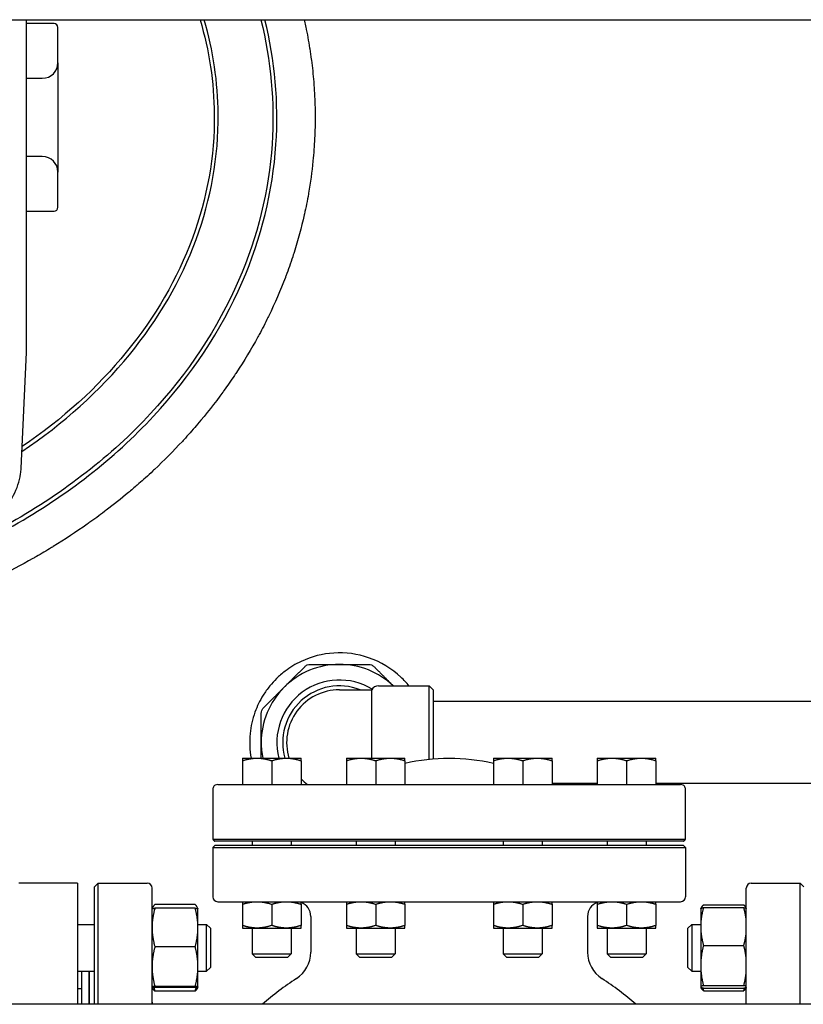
# Model space of a CAD drawing. Header units: inches. Extents: x 5 to 1128, y -85 to 748.
# Tile 562 of 656: x 943 to 955, y 292 to 308. Entities that reach past the tile are written whole.
import ezdxf

# ---------------------------------------------------------------- set-up
doc = ezdxf.new("R2010")
doc.units = ezdxf.units.IN
doc.header["$LTSCALE"] = 32
doc.header["$MEASUREMENT"] = 0
doc.layers.add('Visible (ANSI)', color=7, linetype='Continuous', lineweight=30)

msp = doc.modelspace()

# ---------------------------------------------------------------- linework, layer by layer
at = {"layer": 'Visible (ANSI)'}
for p, q in [((910.22578, 307.60867), (987.22578, 307.60867)), ((943.05578, 304.24513), (943.05578, 307.60867)), ((943.49328, 307.54617), (943.05578, 307.54617)), ((943.55578, 306.92117), (943.55578, 307.48367)), ((943.55578, 306.92117), (943.55578, 305.17117)), ((943.05578, 306.67117), (943.30578, 306.67117)), ((943.30578, 305.42117), (943.05578, 305.42117)), ((943.55578, 304.60867), (943.55578, 305.17117)), ((943.05578, 304.54617), (943.49328, 304.54617)), ((943.05578, 302.28475), (943.05578, 304.24513)), ((942.96724, 300.4335), (943.05578, 302.28475)), ((948.05578, 296.88992), (948.57253, 296.88992)), ((948.57253, 295.79617), (948.57253, 296.88992)), ((948.68078, 296.95242), (949.49328, 296.95242)), ((949.49328, 295.77557), (949.49328, 296.95242)), ((949.55578, 296.88992), (949.49328, 296.95242)), ((949.55578, 296.88992), (949.55578, 295.78128)), ((958.74186, 296.70367), (949.55578, 296.70367)), ((946.50492, 295.79617), (946.7393, 295.79617)), ((946.7393, 295.79617), (947.20805, 295.79617)), ((947.20805, 295.79617), (947.44242, 295.79617)), ((948.16686, 295.79617), (948.40124, 295.79617)), ((948.40124, 295.79617), (948.86999, 295.79617)), ((948.86999, 295.79617), (949.10436, 295.79617)), ((950.5172, 295.79617), (950.75158, 295.79617)), ((950.75158, 295.79617), (951.22033, 295.79617)), ((951.22033, 295.79617), (951.4547, 295.79617)), ((952.17914, 295.79617), (952.41352, 295.79617)), ((952.41352, 295.79617), (952.88227, 295.79617)), ((952.88227, 295.79617), (953.11664, 295.79617)), ((946.50492, 295.7543), (946.50492, 295.37429)), ((946.97367, 295.7543), (946.97367, 295.37429)), ((947.44242, 295.7543), (947.44242, 295.37429)), ((948.16686, 295.7543), (948.16686, 295.37429)), ((948.63561, 295.7543), (948.63561, 295.37429)), ((949.10436, 295.7543), (949.10436, 295.37429)), ((950.5172, 295.7543), (950.5172, 295.37429)), ((950.98595, 295.7543), (950.98595, 295.37429)), ((951.4547, 295.7543), (951.4547, 295.37429)), ((952.17914, 295.7543), (952.17914, 295.37429)), ((952.64789, 295.7543), (952.64789, 295.37429)), ((953.11664, 295.7543), (953.11664, 295.37429)), ((946.11, 295.37429), (953.51157, 295.37429)), ((952.17914, 295.38867), (951.4547, 295.38867)), ((957.69078, 295.38867), (953.11664, 295.38867)), ((946.03146, 295.29555), (946.03146, 294.50003)), ((953.59011, 294.50003), (953.59011, 295.29555)), ((946.07063, 294.40579), (946.03126, 294.36642)), ((946.03146, 294.50003), (953.59011, 294.50003)), ((953.55905, 294.46878), (946.06251, 294.46878)), ((946.07063, 294.40579), (953.55094, 294.40579)), ((946.66117, 294.46878), (946.66117, 294.40579)), ((947.28617, 294.46878), (947.28617, 294.40579)), ((948.32311, 294.46878), (948.32311, 294.40579)), ((948.94811, 294.46878), (948.94811, 294.40579)), ((950.67345, 294.46878), (950.67345, 294.40579)), ((951.29845, 294.46878), (951.29845, 294.40579)), ((952.33539, 294.46878), (952.33539, 294.40579)), ((952.96039, 294.46878), (952.96039, 294.40579)), ((953.55094, 294.40579), (953.59031, 294.36642)), ((946.03126, 294.36642), (953.59031, 294.36642)), ((946.03126, 294.36642), (946.03126, 293.57902)), ((953.59031, 294.36642), (953.59031, 293.57902)), ((943.87078, 293.79617), (942.93078, 293.79617)), ((943.87078, 293.79617), (943.87078, 291.85867)), ((944.13952, 293.73711), (944.19858, 293.79617)), ((944.19858, 291.85867), (944.19858, 293.79617)), ((944.19858, 293.79617), (944.98204, 293.79617)), ((954.63952, 293.79617), (955.42299, 293.79617)), ((955.42299, 291.85867), (955.42299, 293.79617)), ((955.48204, 293.73711), (955.42299, 293.79617)), ((944.13952, 291.85867), (944.13952, 293.73711)), ((945.06078, 291.85867), (945.06078, 293.71743)), ((954.56078, 291.85867), (954.56078, 293.71743)), ((945.7497, 293.45548), (945.10587, 293.45548)), ((946.11, 293.50028), (953.51157, 293.50028)), ((946.50492, 293.45841), (946.50492, 293.12027)), ((946.97367, 293.45841), (946.97367, 293.12027)), ((947.44242, 293.45841), (947.44242, 293.12027)), ((948.16686, 293.45841), (948.16686, 293.12027)), ((948.63561, 293.45841), (948.63561, 293.12027)), ((949.10436, 293.45841), (949.10436, 293.12027)), ((950.5172, 293.45841), (950.5172, 293.12027)), ((950.98595, 293.45841), (950.98595, 293.12027)), ((951.4547, 293.45841), (951.4547, 293.12027)), ((952.17914, 293.45841), (952.17914, 293.12027)), ((952.64789, 293.45841), (952.64789, 293.12027)), ((953.11664, 293.45841), (953.11664, 293.12027)), ((953.87687, 293.44844), (954.5207, 293.44844)), ((945.06078, 293.38738), (945.06084, 293.38751)), ((945.06084, 293.38751), (945.06947, 293.40601)), ((945.7497, 293.39467), (945.10587, 293.39467)), ((945.79472, 293.38751), (945.78609, 293.40601)), ((945.79478, 293.38738), (945.79472, 293.38751)), ((945.79478, 293.08595), (945.79478, 293.38738)), ((953.83178, 293.38738), (953.8322, 293.38828)), ((953.83178, 293.38738), (953.83178, 293.10349)), ((953.8322, 293.38828), (953.83821, 293.40115)), ((953.87687, 293.40585), (954.5207, 293.40585)), ((954.56078, 293.3981), (954.55936, 293.40115)), ((943.87078, 293.13738), (944.13952, 293.13738)), ((945.79478, 293.13738), (945.93328, 293.13738)), ((945.93328, 292.38738), (945.93328, 293.13738)), ((945.99578, 293.07488), (945.93328, 293.13738)), ((947.59818, 293.26406), (947.59818, 292.69032)), ((952.02338, 293.26406), (952.02338, 292.69032)), ((953.62828, 293.07488), (953.69078, 293.13738)), ((953.69078, 293.13738), (953.69078, 292.38738)), ((953.69078, 293.13738), (953.83178, 293.13738)), ((945.79478, 292.46109), (945.79478, 293.08595)), ((945.99578, 293.07488), (945.99578, 292.44988)), ((946.50492, 293.0784), (946.7393, 293.0784)), ((946.66117, 293.0784), (946.66117, 292.66839)), ((946.7393, 293.0784), (947.20805, 293.0784)), ((947.20805, 293.0784), (947.44242, 293.0784)), ((947.28617, 293.0784), (947.28617, 292.66839)), ((948.16686, 293.0784), (948.40124, 293.0784)), ((948.32311, 293.0784), (948.32311, 292.66839)), ((948.40124, 293.0784), (948.86999, 293.0784)), ((948.86999, 293.0784), (949.10436, 293.0784)), ((948.94811, 293.0784), (948.94811, 292.66839)), ((950.5172, 293.0784), (950.75158, 293.0784)), ((950.67345, 293.0784), (950.67345, 292.66839)), ((950.75158, 293.0784), (951.22033, 293.0784)), ((951.22033, 293.0784), (951.4547, 293.0784)), ((951.29845, 293.0784), (951.29845, 292.66839)), ((952.17914, 293.0784), (952.41352, 293.0784)), ((952.33539, 293.0784), (952.33539, 292.66839)), ((952.41352, 293.0784), (952.88227, 293.0784)), ((952.88227, 293.0784), (953.11664, 293.0784)), ((952.96039, 293.0784), (952.96039, 292.66839)), ((953.62828, 292.44988), (953.62828, 293.07488)), ((953.83178, 293.10349), (953.83178, 292.47939)), ((953.87687, 292.80113), (954.5207, 292.80113)), ((945.7497, 292.77724), (945.10587, 292.77724)), ((946.66117, 292.66839), (947.28617, 292.66839)), ((946.71527, 292.61429), (946.66117, 292.66839)), ((947.23207, 292.61429), (947.28617, 292.66839)), ((948.32311, 292.66839), (948.94811, 292.66839)), ((948.37721, 292.61429), (948.32311, 292.66839)), ((948.89401, 292.61429), (948.94811, 292.66839)), ((950.67345, 292.66839), (951.29845, 292.66839)), ((950.72755, 292.61429), (950.67345, 292.66839)), ((951.24435, 292.61429), (951.29845, 292.66839)), ((952.33539, 292.66839), (952.96039, 292.66839)), ((952.38949, 292.61429), (952.33539, 292.66839)), ((952.90629, 292.61429), (952.96039, 292.66839)), ((946.71527, 292.61429), (947.23207, 292.61429)), ((948.37721, 292.61429), (948.89401, 292.61429)), ((950.72755, 292.61429), (951.24435, 292.61429)), ((952.38949, 292.61429), (952.90629, 292.61429)), ((953.83178, 292.47939), (953.83178, 292.13828)), ((943.87078, 292.38738), (944.13952, 292.38738)), ((943.93578, 291.85867), (943.93578, 292.38738)), ((944.05578, 291.85867), (944.05578, 292.38738)), ((944.06078, 291.85867), (944.06078, 292.38738)), ((945.79478, 292.13751), (945.79478, 292.46109)), ((945.79478, 292.38738), (945.93328, 292.38738)), ((945.99578, 292.44988), (945.93328, 292.38738)), ((953.62828, 292.44988), (953.69078, 292.38738)), ((953.69078, 292.38738), (953.83178, 292.38738)), ((943.93078, 292.10617), (943.87078, 292.10617)), ((943.93078, 292.10617), (943.93078, 291.85867)), ((945.06078, 292.13738), (945.06084, 292.13724)), ((945.06084, 292.13724), (945.06947, 292.11874)), ((945.7497, 292.14494), (945.10587, 292.14494)), ((945.7497, 292.13008), (945.10587, 292.13008)), ((945.7497, 292.06927), (945.10587, 292.06927)), ((945.79472, 292.13724), (945.78609, 292.11874)), ((945.79478, 292.13738), (945.79472, 292.13724)), ((945.79478, 292.13738), (945.79478, 292.13751)), ((953.83178, 292.13828), (953.83178, 292.13738)), ((953.83178, 292.13738), (953.8322, 292.13647)), ((953.8322, 292.13647), (953.83821, 292.1236)), ((953.87687, 292.15765), (954.5207, 292.15765)), ((953.87687, 292.1189), (954.5207, 292.1189)), ((953.87687, 292.07631), (954.5207, 292.07631)), ((954.56078, 292.12665), (954.55936, 292.1236)), ((987.22578, 291.85867), (910.22578, 291.85867)), ((943.93078, 291.98617), (943.93578, 291.98617)), ((944.05578, 291.98617), (944.06078, 291.98617))]:
    msp.add_line(p, q, dxfattribs=at)
for centre, radius, start, end in [((943.49328, 307.48367), 0.0625, 0, 90), ((943.30578, 306.92117), 0.25, 270, 0), ((943.30578, 305.17117), 0.25, 0, 90), ((943.49328, 304.60867), 0.0625, 270, 0), ((941.96838, 300.48127), 1, 310.571241, 352.034452), ((948.05578, 296.04617), 1.25, 90, 135), ((948.05578, 296.04617), 1.25, 46.468848, 90), ((948.05578, 296.04617), 1, 58.50503, 194.477512), ((948.05578, 296.04617), 1.25, 135, 180), ((948.05578, 296.04617), 0.90625, 68.59665, 196.013394), ((948.05578, 296.04617), 0.84375, 90, 197.235285), ((948.68078, 296.82742), 0.125, 90, 150), ((948.05578, 296.04617), 1.25, 180, 191.536959), ((949.81078, 292.64201), 3.14961, 77.038973, 102.961027), ((946.11, 295.29555), 0.07874, 90, 119.999999), ((948.05578, 296.04617), 0.84375, 223.369057, 232.777866), ((948.05578, 296.04617), 0.90625, 227.405022, 227.849045), ((948.14248, 295.768), 0.3937, 270, 273.551374), ((951.47909, 295.768), 0.3937, 266.448626, 270), ((953.51157, 295.29555), 0.07874, 60.000001, 90), ((944.98204, 293.71743), 0.07874, 0, 90), ((954.63952, 293.71743), 0.07874, 90, 180), ((946.11, 293.57902), 0.07874, 180, 270), ((947.36196, 293.26406), 0.23622, 0, 70.086095), ((952.2596, 293.26406), 0.23622, 109.913905, 180), ((953.51157, 293.57902), 0.07874, 270, 0), ((947.09818, 292.69032), 0.5, 302.739227, 0), ((952.52338, 292.69032), 0.5, 180, 237.260773), ((949.81078, 288.47137), 4.51575, 122.739227, 131.400181), ((949.81078, 288.47137), 4.51575, 48.599819, 57.260773), ((945.37574, 291.89066), 0.31496, 180, 185.829153), ((954.24582, 291.89066), 0.31496, 354.170847, 0)]:
    msp.add_arc(centre, radius, start, end, dxfattribs=at)
for points, knots in [([(947.49332, 307.60867), (947.50066, 307.57611), (947.50777, 307.54348), (947.51466, 307.51078), (947.51582, 307.50528), (947.51698, 307.49977), (947.51812, 307.49426), (947.5415, 307.38201), (947.56225, 307.26897), (947.58028, 307.15525), (947.58104, 307.15041), (947.58181, 307.14557), (947.58256, 307.14073), (947.59116, 307.08579), (947.59912, 307.0307), (947.60644, 306.97547), (947.60699, 306.97131), (947.60753, 306.96715), (947.60808, 306.96299), (947.62327, 306.84672), (947.63562, 306.72977), (947.64502, 306.61302), (947.64521, 306.61071), (947.64539, 306.6084), (947.64557, 306.60609), (947.6502, 306.54787), (947.65411, 306.48966), (947.65729, 306.43148), (947.65737, 306.43003), (947.65745, 306.42857), (947.65753, 306.42711), (947.66399, 306.30751), (947.66739, 306.18803), (947.66778, 306.06882), (947.6678, 306.06297), (947.66781, 306.05712), (947.66781, 306.05128), (947.66785, 305.99729), (947.66727, 305.94329), (947.66607, 305.88929), (947.66606, 305.88879), (947.66605, 305.88829), (947.66604, 305.88779), (947.66336, 305.76881), (947.65768, 305.64983), (947.64899, 305.53102), (947.64887, 305.52934), (947.64875, 305.52766), (947.64862, 305.52599), (947.64434, 305.46803), (947.63935, 305.41012), (947.63364, 305.35226), (947.63342, 305.35002), (947.63319, 305.34777), (947.63297, 305.34552), (947.61594, 305.17458), (947.59267, 305.00413), (947.56327, 304.83464), (947.56264, 304.83098), (947.562, 304.82733), (947.56136, 304.82367), (947.54227, 304.71461), (947.52063, 304.60596), (947.4965, 304.49783), (947.49555, 304.49356), (947.49459, 304.4893), (947.49363, 304.48504), (947.44795, 304.28207), (947.39328, 304.08049), (947.33062, 303.88285), (947.32547, 303.86661), (947.32026, 303.85039), (947.315, 303.83418), (947.31295, 303.82786), (947.31088, 303.82154), (947.30881, 303.81521), (947.27507, 303.71223), (947.23904, 303.60997), (947.20082, 303.50855), (947.19806, 303.50123), (947.19529, 303.49391), (947.1925, 303.4866), (947.11312, 303.27796), (947.02442, 303.07295), (946.92724, 302.87254), (946.9229, 302.86359), (946.91855, 302.85465), (946.91417, 302.84572), (946.86914, 302.75376), (946.82233, 302.66278), (946.77383, 302.57288), (946.77208, 302.56963), (946.77033, 302.56639), (946.76858, 302.56315), (946.76352, 302.5538), (946.75844, 302.54447), (946.75335, 302.53514), (946.64633, 302.33929), (946.53133, 302.14862), (946.40953, 301.96394), (946.4037, 301.95509), (946.39785, 301.94626), (946.39199, 301.93744), (946.3874, 301.93055), (946.38281, 301.92367), (946.3782, 301.91679), (946.32368, 301.83533), (946.26758, 301.75468), (946.20998, 301.67491), (946.20405, 301.66669), (946.19809, 301.65848), (946.19213, 301.65028), (946.06444, 301.47478), (945.92928, 301.30339), (945.7883, 301.13773), (945.7812, 301.12938), (945.77408, 301.12105), (945.76694, 301.11273), (945.70201, 301.03701), (945.63585, 300.96246), (945.56854, 300.88913), (945.56079, 300.88069), (945.55303, 300.87226), (945.54525, 300.86385), (945.40142, 300.70834), (945.25248, 300.55836), (945.09934, 300.41419), (945.09074, 300.40609), (945.08212, 300.398), (945.07349, 300.38994), (945.03447, 300.35348), (944.99519, 300.31741), (944.95566, 300.28171), (944.9209, 300.25031), (944.88588, 300.21916), (944.85062, 300.18825), (944.84194, 300.18064), (944.83325, 300.17305), (944.82455, 300.16547), (944.77734, 300.12439), (944.7297, 300.08375), (944.68165, 300.04355), (944.56568, 299.94652), (944.44728, 299.85208), (944.32677, 299.76036), (944.31777, 299.75351), (944.30875, 299.74667), (944.29973, 299.73985), (944.2182, 299.67823), (944.13571, 299.61785), (944.05236, 299.55874), (944.04318, 299.55223), (944.03398, 299.54573), (944.02478, 299.53924), (943.84684, 299.41393), (943.66505, 299.29441), (943.48041, 299.18091), (943.47115, 299.17522), (943.46189, 299.16955), (943.45262, 299.16389), (943.37249, 299.11497), (943.29183, 299.06718), (943.21072, 299.02053), (943.20169, 299.01533), (943.19264, 299.01015), (943.18359, 299.00498), (943.1746, 298.99984), (943.1656, 298.99472), (943.15659, 298.98961), (942.96883, 298.88304), (942.77758, 298.78189), (942.58349, 298.68629), (942.57495, 298.68208), (942.56641, 298.67788), (942.55785, 298.6737), (942.46631, 298.62889), (942.37415, 298.58532), (942.28144, 298.54299), (942.27306, 298.53916), (942.26467, 298.53535), (942.25628, 298.53154), (942.10155, 298.46135), (941.94531, 298.39461), (941.78789, 298.33135), (941.74603, 298.31453), (941.70408, 298.29795), (941.66205, 298.28162), (941.65418, 298.27856), (941.6463, 298.27551), (941.63842, 298.27247), (941.58188, 298.25064), (941.5252, 298.22925), (941.46839, 298.20831), (941.42744, 298.19321), (941.38643, 298.17834), (941.34535, 298.16371), (941.33797, 298.16107), (941.33058, 298.15845), (941.3232, 298.15584), (941.30186, 298.14828), (941.28051, 298.14079), (941.25914, 298.13336), (941.07427, 298.06906), (940.88764, 298.0092), (940.69959, 297.95379), (940.69343, 297.95198), (940.68727, 297.95017), (940.68111, 297.94836), (940.5782, 297.91822), (940.47487, 297.8894), (940.37117, 297.86193), (940.36555, 297.86044), (940.35993, 297.85895), (940.35431, 297.85747), (940.13921, 297.80079), (939.92257, 297.74986), (939.70492, 297.70467), (939.70021, 297.70369), (939.6955, 297.70271), (939.6908, 297.70174), (939.58333, 297.67956), (939.47563, 297.65877), (939.36774, 297.63937), (939.36348, 297.63861), (939.35922, 297.63784), (939.35497, 297.63708), (939.29826, 297.62695), (939.2415, 297.6172), (939.1847, 297.60783), (939.01913, 297.58053), (938.85302, 297.55646), (938.68656, 297.53562), (938.68351, 297.53523), (938.68046, 297.53485), (938.67741, 297.53447), (938.56621, 297.52063), (938.4548, 297.50822), (938.34322, 297.49724), (938.34084, 297.49701), (938.33847, 297.49677), (938.33609, 297.49654), (938.109, 297.47432), (937.8812, 297.45803), (937.65311, 297.44768), (937.652, 297.44763), (937.65089, 297.44758), (937.64978, 297.44753), (937.53557, 297.44238), (937.4213, 297.43871), (937.30701, 297.43653), (937.30653, 297.43652), (937.30606, 297.43652), (937.30558, 297.43651), (937.22198, 297.43492), (937.13838, 297.43413), (937.05478, 297.43414), (936.90883, 297.43415), (936.76285, 297.43659), (936.61696, 297.44145), (936.61611, 297.44147), (936.61527, 297.4415), (936.61442, 297.44153), (936.50058, 297.44534), (936.3868, 297.45064), (936.27311, 297.4574), (936.2716, 297.45749), (936.2701, 297.45758), (936.2686, 297.45767), (936.04122, 297.47129), (935.81421, 297.49081), (935.58795, 297.51626), (935.58516, 297.51657), (935.58238, 297.51688), (935.5796, 297.5172), (935.46865, 297.52974), (935.35787, 297.54372), (935.24731, 297.55911), (935.24391, 297.55959), (935.2405, 297.56006), (935.2371, 297.56054), (935.1319, 297.57527), (935.02691, 297.5913), (934.92216, 297.60861), (934.79943, 297.62889), (934.67688, 297.65097), (934.5546, 297.67486), (934.55004, 297.67575), (934.54548, 297.67664), (934.54092, 297.67754), (934.42816, 297.69969), (934.31563, 297.72338), (934.20343, 297.7486), (934.19834, 297.74974), (934.19326, 297.75089), (934.18818, 297.75204), (933.96092, 297.80342), (933.73503, 297.86108), (933.51089, 297.9251), (933.50472, 297.92686), (933.49855, 297.92863), (933.49239, 297.9304), (933.38455, 297.96138), (933.27713, 297.99382), (933.17022, 298.02773), (933.16351, 298.02986), (933.1568, 298.03199), (933.1501, 298.03413), (933.0492, 298.06632), (932.94876, 298.09982), (932.84884, 298.1346), (932.78012, 298.15853), (932.71156, 298.18309), (932.64317, 298.20831), (932.59604, 298.22568), (932.54899, 298.24337), (932.50203, 298.26136), (932.49423, 298.26434), (932.48644, 298.26734), (932.47864, 298.27035), (932.42683, 298.29032), (932.37513, 298.31067), (932.32356, 298.3314), (932.27381, 298.35139), (932.22417, 298.37173), (932.17467, 298.39242), (932.16652, 298.39582), (932.15837, 298.39924), (932.15023, 298.40266), (931.9428, 298.4899), (931.73771, 298.58322), (931.53569, 298.68254), (931.52709, 298.68677), (931.5185, 298.691), (931.50991, 298.69525), (931.41426, 298.74258), (931.31931, 298.79126), (931.22513, 298.84127), (931.21633, 298.84594), (931.20754, 298.85062), (931.19875, 298.85532), (931.09726, 298.90956), (930.99669, 298.96535), (930.89713, 299.02267), (930.79786, 299.07982), (930.69926, 299.13867), (930.60148, 299.19922), (930.59226, 299.20493), (930.58304, 299.21066), (930.57384, 299.2164), (930.47818, 299.27603), (930.38332, 299.33729), (930.28937, 299.40016), (930.28024, 299.40628), (930.27111, 299.4124), (930.262, 299.41855), (930.06731, 299.54973), (929.87672, 299.68777), (929.69147, 299.83226), (929.68278, 299.83904), (929.6741, 299.84583), (929.66544, 299.85264), (929.58575, 299.91522), (929.50706, 299.979), (929.42946, 300.04393), (929.4221, 300.05008), (929.41476, 300.05624), (929.40743, 300.06242), (929.39881, 300.06967), (929.39021, 300.07694), (929.38162, 300.08422), (929.3043, 300.14977), (929.22808, 300.21647), (929.15305, 300.28428), (929.0575, 300.37065), (928.96342, 300.45922), (928.87103, 300.54995), (928.86243, 300.5584), (928.85384, 300.56686), (928.84527, 300.57535), (928.76837, 300.65146), (928.69267, 300.72907), (928.6183, 300.80812), (928.61006, 300.81688), (928.60184, 300.82565), (928.59364, 300.83444), (928.43843, 301.00075), (928.28913, 301.17341), (928.14682, 301.35188), (928.1398, 301.36069), (928.1328, 301.36951), (928.12581, 301.37834), (928.05875, 301.46312), (927.99325, 301.54923), (927.92948, 301.6365), (927.92314, 301.64518), (927.91683, 301.65386), (927.91053, 301.66255), (927.84986, 301.74625), (927.79086, 301.83091), (927.7336, 301.91644), (927.7107, 301.95065), (927.68803, 301.98505), (927.66561, 302.01966)], [0.188738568, 0.188738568, 0.188738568, 0.188738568, 0.190365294, 0.190365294, 0.190365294, 0.19063906, 0.19063906, 0.19063906, 0.196219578, 0.196219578, 0.196219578, 0.19645702, 0.19645702, 0.19645702, 0.199151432, 0.199151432, 0.199151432, 0.199354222, 0.199354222, 0.199354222, 0.20502389, 0.20502389, 0.20502389, 0.205136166, 0.205136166, 0.205136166, 0.207963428, 0.207963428, 0.207963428, 0.208034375, 0.208034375, 0.208034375, 0.213846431, 0.213846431, 0.213846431, 0.214131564, 0.214131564, 0.214131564, 0.216764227, 0.216764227, 0.216764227, 0.216788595, 0.216788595, 0.216788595, 0.222588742, 0.222588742, 0.222588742, 0.222670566, 0.222670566, 0.222670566, 0.225499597, 0.225499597, 0.225499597, 0.225609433, 0.225609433, 0.225609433, 0.233968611, 0.233968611, 0.233968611, 0.234148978, 0.234148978, 0.234148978, 0.239529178, 0.239529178, 0.239529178, 0.239741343, 0.239741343, 0.239741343, 0.249844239, 0.249844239, 0.249844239, 0.250674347, 0.250674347, 0.250674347, 0.250998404, 0.250998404, 0.250998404, 0.256278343, 0.256278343, 0.256278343, 0.256659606, 0.256659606, 0.256659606, 0.267534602, 0.267534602, 0.267534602, 0.268020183, 0.268020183, 0.268020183, 0.273020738, 0.273020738, 0.273020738, 0.273201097, 0.273201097, 0.273201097, 0.273721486, 0.273721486, 0.273721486, 0.284650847, 0.284650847, 0.284650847, 0.285174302, 0.285174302, 0.285174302, 0.285583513, 0.285583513, 0.285583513, 0.290430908, 0.290430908, 0.290430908, 0.290930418, 0.290930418, 0.290930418, 0.301618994, 0.301618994, 0.301618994, 0.302157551, 0.302157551, 0.302157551, 0.307060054, 0.307060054, 0.307060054, 0.307624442, 0.307624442, 0.307624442, 0.318060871, 0.318060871, 0.318060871, 0.318647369, 0.318647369, 0.318647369, 0.321298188, 0.321298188, 0.321298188, 0.323629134, 0.323629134, 0.323629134, 0.324202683, 0.324202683, 0.324202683, 0.327312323, 0.327312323, 0.327312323, 0.334817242, 0.334817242, 0.334817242, 0.335377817, 0.335377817, 0.335377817, 0.34044197, 0.34044197, 0.34044197, 0.341000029, 0.341000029, 0.341000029, 0.351787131, 0.351787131, 0.351787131, 0.35232784, 0.35232784, 0.35232784, 0.357002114, 0.357002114, 0.357002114, 0.357522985, 0.357522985, 0.357522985, 0.358040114, 0.358040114, 0.358040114, 0.368821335, 0.368821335, 0.368821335, 0.369295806, 0.369295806, 0.369295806, 0.374374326, 0.374374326, 0.374374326, 0.374833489, 0.374833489, 0.374833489, 0.383299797, 0.383299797, 0.383299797, 0.385551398, 0.385551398, 0.385551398, 0.385973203, 0.385973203, 0.385973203, 0.389000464, 0.389000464, 0.389000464, 0.39118296, 0.39118296, 0.39118296, 0.39157528, 0.39157528, 0.39157528, 0.392708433, 0.392708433, 0.392708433, 0.402513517, 0.402513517, 0.402513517, 0.402834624, 0.402834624, 0.402834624, 0.408198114, 0.408198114, 0.408198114, 0.408488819, 0.408488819, 0.408488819, 0.419610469, 0.419610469, 0.419610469, 0.419850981, 0.419850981, 0.419850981, 0.425340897, 0.425340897, 0.425340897, 0.425557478, 0.425557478, 0.425557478, 0.428442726, 0.428442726, 0.428442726, 0.436853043, 0.436853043, 0.436853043, 0.437007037, 0.437007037, 0.437007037, 0.442625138, 0.442625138, 0.442625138, 0.44274473, 0.44274473, 0.44274473, 0.454177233, 0.454177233, 0.454177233, 0.454232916, 0.454232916, 0.454232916, 0.459957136, 0.459957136, 0.459957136, 0.459980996, 0.459980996, 0.459980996, 0.464168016, 0.464168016, 0.464168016, 0.471478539, 0.471478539, 0.471478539, 0.471520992, 0.471520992, 0.471520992, 0.477225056, 0.477225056, 0.477225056, 0.477300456, 0.477300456, 0.477300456, 0.488708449, 0.488708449, 0.488708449, 0.488848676, 0.488848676, 0.488848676, 0.494443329, 0.494443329, 0.494443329, 0.494615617, 0.494615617, 0.494615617, 0.499939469, 0.499939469, 0.499939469, 0.506176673, 0.506176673, 0.506176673, 0.506409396, 0.506409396, 0.506409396, 0.512162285, 0.512162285, 0.512162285, 0.512422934, 0.512422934, 0.512422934, 0.524077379, 0.524077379, 0.524077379, 0.524398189, 0.524398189, 0.524398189, 0.530007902, 0.530007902, 0.530007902, 0.53035995, 0.53035995, 0.53035995, 0.535657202, 0.535657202, 0.535657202, 0.539300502, 0.539300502, 0.539300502, 0.541811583, 0.541811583, 0.541811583, 0.542228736, 0.542228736, 0.542228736, 0.545001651, 0.545001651, 0.545001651, 0.547677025, 0.547677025, 0.547677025, 0.548117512, 0.548117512, 0.548117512, 0.559337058, 0.559337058, 0.559337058, 0.559814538, 0.559814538, 0.559814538, 0.565133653, 0.565133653, 0.565133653, 0.565630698, 0.565630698, 0.565630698, 0.571371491, 0.571371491, 0.571371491, 0.577095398, 0.577095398, 0.577095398, 0.57763525, 0.57763525, 0.57763525, 0.583243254, 0.583243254, 0.583243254, 0.583788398, 0.583788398, 0.583788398, 0.595431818, 0.595431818, 0.595431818, 0.595978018, 0.595978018, 0.595978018, 0.60099998, 0.60099998, 0.60099998, 0.601475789, 0.601475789, 0.601475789, 0.602034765, 0.602034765, 0.602034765, 0.607067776, 0.607067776, 0.607067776, 0.613477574, 0.613477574, 0.613477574, 0.614074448, 0.614074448, 0.614074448, 0.619428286, 0.619428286, 0.619428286, 0.620021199, 0.620021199, 0.620021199, 0.631238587, 0.631238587, 0.631238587, 0.631791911, 0.631791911, 0.631791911, 0.63710333, 0.63710333, 0.63710333, 0.637631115, 0.637631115, 0.637631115, 0.642712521, 0.642712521, 0.642712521, 0.644744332, 0.644744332, 0.644744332, 0.644744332]), ([(928.32227, 302.13969), (928.68165, 301.62394), (929.10998, 301.14413), (930.18538, 300.18146), (930.85973, 299.72049), (932.42002, 298.90946), (933.32194, 298.58068), (935.18406, 298.14948), (936.14269, 298.04282), (938.12751, 298.04992), (939.15344, 298.18012), (941.09335, 298.67948), (942.00899, 299.0439), (943.69058, 299.9945), (944.45211, 300.58624), (945.68348, 301.91195), (946.16594, 302.63747), (946.80696, 304.11667), (946.99069, 304.86135), (947.08616, 306.28162), (947.02609, 306.95499), (946.86447, 307.60867)], [-5.78661752, -5.78661752, -5.78661752, -5.78661752, -5.56784523, -5.56784523, -5.30152743, -5.30152743, -5.00175331, -5.00175331, -4.70778552, -4.70778552, -4.3927688, -4.3927688, -4.08388685, -4.08388685, -3.76720646, -3.76720646, -3.466689, -3.466689, -3.19382672, -3.19382672, -2.95153723, -2.95153723, -2.95153723, -2.95153723]), ([(946.80007, 307.60867), (946.96297, 306.95644), (947.02371, 306.28446), (946.92882, 304.87282), (946.74689, 304.13524), (946.1116, 302.66924), (945.63321, 301.94967), (944.41104, 300.63385), (943.65465, 300.04599), (941.98328, 299.10116), (941.07272, 298.73871), (939.143, 298.24197), (938.12218, 298.11241), (936.14723, 298.10534), (935.19336, 298.21148), (933.34093, 298.64043), (932.44394, 298.96746), (930.89292, 299.77368), (930.22291, 300.23174), (929.14581, 301.19593), (928.7137, 301.68218), (928.35308, 302.20495)], [2.94966503, 2.94966503, 2.94966503, 2.94966503, 3.19382672, 3.19382672, 3.466689, 3.466689, 3.76720646, 3.76720646, 4.08388685, 4.08388685, 4.3927688, 4.3927688, 4.70778552, 4.70778552, 5.00175331, 5.00175331, 5.30152743, 5.30152743, 5.56784523, 5.56784523, 5.79082229, 5.79082229, 5.79082229, 5.79082229]), ([(942.98004, 300.70112), (943.64444, 301.1483), (944.22509, 301.67143), (945.16377, 302.81894), (945.52454, 303.44178), (946.00472, 304.74217), (946.12421, 305.41952), (946.11343, 306.60481), (946.03784, 307.11288), (945.89373, 307.60865)], [-0.85744301, -0.85744301, -0.85744301, -0.85744301, -0.56663956, -0.56663956, -0.27967441, -0.27967441, 0.00707629, 0.00707629, 0.22255249, 0.22255249, 0.22255249, 0.22255249]), ([(945.82861, 307.60867), (945.9745, 307.11274), (946.05093, 306.60444), (946.06164, 305.42663), (945.94356, 304.75696), (945.46845, 303.4703), (945.1113, 302.85351), (944.19002, 301.72728), (943.62733, 301.21732), (942.98377, 300.77912)], [-0.22511248, -0.22511248, -0.22511248, -0.22511248, -0.00707629, -0.00707629, 0.27967441, 0.27967441, 0.56663956, 0.56663956, 0.85175275, 0.85175275, 0.85175275, 0.85175275]), ([(945.82862, 307.60866), (945.9745, 307.11273), (946.05093, 306.60444), (946.06164, 305.42663), (945.94356, 304.75696), (945.46845, 303.4703), (945.1113, 302.85351), (944.19002, 301.72728), (943.62733, 301.21732), (942.98377, 300.77912)], [-0.22511072, -0.22511072, -0.22511072, -0.22511072, -0.00707629, -0.00707629, 0.27967441, 0.27967441, 0.56663956, 0.56663956, 0.85175288, 0.85175288, 0.85175288, 0.85175288]), ([(949.16775, 296.95242), (949.1281, 297.00107), (949.08527, 297.0471), (948.89218, 297.22904), (948.71621, 297.33597), (948.34526, 297.46359), (948.15571, 297.48997), (947.78609, 297.46635), (947.60962, 297.42166), (947.35409, 297.30131), (947.26795, 297.24918), (947.13904, 297.1512), (947.09272, 297.11108), (947.0116, 297.03116), (946.97618, 296.99221), (946.90434, 296.90389), (946.86881, 296.854), (946.78355, 296.71648), (946.73985, 296.62589), (946.66586, 296.42025), (946.63997, 296.30485), (946.6152, 296.05632), (946.62055, 295.92438), (946.64325, 295.79617)], [31.47750853, 31.47750853, 31.47750853, 31.47750853, 31.99004553, 31.99004553, 33.64043503, 33.64043503, 35.14984453, 35.14984453, 36.55492686, 36.55492686, 37.32538108, 37.32538108, 37.79290879, 37.79290879, 38.19426872, 38.19426872, 38.66157503, 38.66157503, 39.4312024, 39.4312024, 40.34477899, 40.34477899, 41.38098387, 41.38098387, 41.38098387, 41.38098387]), ([(947.5014, 297.25956), (947.51316, 297.27131), (947.52737, 297.28061), (947.55655, 297.2927), (947.57317, 297.29617), (947.58979, 297.29617)], [1.299728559, 1.299728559, 1.299728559, 1.299728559, 1.420078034, 1.420078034, 1.540427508, 1.540427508, 1.540427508, 1.540427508]), ([(948.52177, 297.29617), (948.53839, 297.29617), (948.55502, 297.2927), (948.5842, 297.28061), (948.59841, 297.27131), (948.61016, 297.25956)], [1.299728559, 1.299728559, 1.299728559, 1.299728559, 1.420078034, 1.420078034, 1.540427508, 1.540427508, 1.540427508, 1.540427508]), ([(946.80578, 296.51216), (946.80578, 296.52878), (946.80925, 296.5454), (946.82134, 296.57459), (946.83064, 296.58879), (946.84239, 296.60055)], [1.299728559, 1.299728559, 1.299728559, 1.299728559, 1.420078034, 1.420078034, 1.540427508, 1.540427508, 1.540427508, 1.540427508]), ([(946.07063, 295.36375), (946.06355, 295.35966), (946.05633, 295.35378), (946.04505, 295.3408), (946.03931, 295.33136), (946.03327, 295.31432), (946.03146, 295.30423), (946.03146, 295.29555)], [-0.222833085, -0.222833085, -0.222833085, -0.222833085, -0.145224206, -0.145224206, -0.066111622, -0.066111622, 0, 0, 0, 0]), ([(953.59011, 295.29555), (953.59011, 295.30423), (953.5883, 295.31432), (953.58226, 295.33136), (953.57651, 295.3408), (953.56523, 295.35378), (953.55802, 295.35966), (953.55094, 295.36375)], [0, 0, 0, 0, 0.066111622, 0.066111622, 0.145224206, 0.145224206, 0.222833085, 0.222833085, 0.222833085, 0.222833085])]:
    msp.add_open_spline(points, degree=3, knots=knots, dxfattribs=at)
msp.add_open_spline([(942.95873, 300.34269), (942.96295, 300.37283), (942.96579, 300.40313), (942.96724, 300.4335)], degree=3, dxfattribs=at)
for points, weights in [([(947.1719, 296.93005), (947.33129, 297.08945), (947.5014, 297.25956)], [1, 1.05512060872, 1.07707509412]), ([(947.58979, 297.29617), (947.83036, 297.29617), (948.05578, 297.29617)], [1.07707509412, 1.05512060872, 1]), ([(948.05578, 297.29617), (948.2812, 297.29617), (948.52177, 297.29617)], [1, 1.05512060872, 1.07707509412]), ([(948.61016, 297.25956), (948.7687, 297.10102), (948.9173, 296.95242)], [1.07707509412, 1.05658562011, 1.00720865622]), ([(946.84239, 296.60055), (947.0125, 296.77066), (947.1719, 296.93005)], [1.07707509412, 1.05512060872, 1]), ([(946.80578, 296.04617), (946.80578, 296.27159), (946.80578, 296.51216)], [1, 1.05512060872, 1.07707509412]), ([(946.80578, 295.79617), (946.80578, 295.9224), (946.80578, 296.04617)], [1.04954376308, 1.02953207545, 1]), ([(946.50492, 295.79617), (946.50492, 295.79617), (946.50492, 295.7543)], [1, 1.04314139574, 1.01001874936]), ([(946.50492, 295.7543), (946.63052, 295.79617), (946.7393, 295.79617)], [1.01001874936, 1.04314139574, 1]), ([(946.7393, 295.79617), (946.84807, 295.79617), (946.97367, 295.7543)], [1, 1.04314139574, 1.01001874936]), ([(946.97367, 295.7543), (947.09927, 295.79617), (947.20805, 295.79617)], [1.01001874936, 1.04314139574, 1]), ([(947.20805, 295.79617), (947.31682, 295.79617), (947.44242, 295.7543)], [1, 1.04314139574, 1.01001874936]), ([(947.44242, 295.7543), (947.44242, 295.79617), (947.44242, 295.79617)], [1.01001874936, 1.04314139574, 1]), ([(948.16686, 295.79617), (948.16686, 295.79617), (948.16686, 295.7543)], [1, 1.04314139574, 1.01001874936]), ([(948.16686, 295.7543), (948.29246, 295.79617), (948.40124, 295.79617)], [1.01001874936, 1.04314139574, 1]), ([(948.40124, 295.79617), (948.51001, 295.79617), (948.63561, 295.7543)], [1, 1.04314139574, 1.01001874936]), ([(948.63561, 295.7543), (948.76121, 295.79617), (948.86999, 295.79617)], [1.01001874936, 1.04314139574, 1]), ([(948.86999, 295.79617), (948.97876, 295.79617), (949.10436, 295.7543)], [1, 1.04314139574, 1.01001874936]), ([(949.10436, 295.7543), (949.10436, 295.79617), (949.10436, 295.79617)], [1.01001874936, 1.04314139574, 1]), ([(950.5172, 295.79617), (950.5172, 295.79617), (950.5172, 295.7543)], [1, 1.04314139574, 1.01001874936]), ([(950.5172, 295.7543), (950.6428, 295.79617), (950.75158, 295.79617)], [1.01001874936, 1.04314139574, 1]), ([(950.75158, 295.79617), (950.86035, 295.79617), (950.98595, 295.7543)], [1, 1.04314139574, 1.01001874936]), ([(950.98595, 295.7543), (951.11155, 295.79617), (951.22033, 295.79617)], [1.01001874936, 1.04314139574, 1]), ([(951.22033, 295.79617), (951.3291, 295.79617), (951.4547, 295.7543)], [1, 1.04314139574, 1.01001874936]), ([(951.4547, 295.7543), (951.4547, 295.79617), (951.4547, 295.79617)], [1.01001874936, 1.04314139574, 1]), ([(952.17914, 295.79617), (952.17914, 295.79617), (952.17914, 295.7543)], [1, 1.04314139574, 1.01001874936]), ([(952.17914, 295.7543), (952.30474, 295.79617), (952.41352, 295.79617)], [1.01001874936, 1.04314139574, 1]), ([(952.41352, 295.79617), (952.52229, 295.79617), (952.64789, 295.7543)], [1, 1.04314139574, 1.01001874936]), ([(952.64789, 295.7543), (952.77349, 295.79617), (952.88227, 295.79617)], [1.01001874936, 1.04314139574, 1]), ([(952.88227, 295.79617), (952.99104, 295.79617), (953.11664, 295.7543)], [1, 1.04314139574, 1.01001874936]), ([(953.11664, 295.7543), (953.11664, 295.79617), (953.11664, 295.79617)], [1.01001874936, 1.04314139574, 1]), ([(946.03146, 294.50003), (946.04705, 294.48428), (946.06251, 294.46878)], [1.00077713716, 1.00040551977, 1]), ([(953.55905, 294.46878), (953.57452, 294.48428), (953.59011, 294.50003)], [1, 1.00040551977, 1.00077713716]), ([(945.10587, 293.45548), (945.0712, 293.41996), (945.0633, 293.38894)], [1, 1.02892942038, 1.01375847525]), ([(945.79227, 293.38894), (945.78436, 293.41996), (945.7497, 293.45548)], [1.01375847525, 1.02892942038, 1]), ([(946.50492, 293.50028), (946.50492, 293.50028), (946.50492, 293.45841)], [1, 1.04314139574, 1.01001874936]), ([(946.50492, 293.45841), (946.63052, 293.50028), (946.7393, 293.50028)], [1.01001874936, 1.04314139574, 1]), ([(946.7393, 293.50028), (946.84807, 293.50028), (946.97367, 293.45841)], [1, 1.04314139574, 1.01001874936]), ([(946.97367, 293.45841), (947.09927, 293.50028), (947.20805, 293.50028)], [1.01001874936, 1.04314139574, 1]), ([(947.20805, 293.50028), (947.31682, 293.50028), (947.44242, 293.45841)], [1, 1.04314139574, 1.01001874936]), ([(947.44242, 293.45841), (947.44242, 293.50028), (947.44242, 293.50028)], [1.01001874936, 1.04314139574, 1]), ([(948.16686, 293.50028), (948.16686, 293.50028), (948.16686, 293.45841)], [1, 1.04314139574, 1.01001874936]), ([(948.16686, 293.45841), (948.29246, 293.50028), (948.40124, 293.50028)], [1.01001874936, 1.04314139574, 1]), ([(948.40124, 293.50028), (948.51001, 293.50028), (948.63561, 293.45841)], [1, 1.04314139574, 1.01001874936]), ([(948.63561, 293.45841), (948.76121, 293.50028), (948.86999, 293.50028)], [1.01001874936, 1.04314139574, 1]), ([(948.86999, 293.50028), (948.97876, 293.50028), (949.10436, 293.45841)], [1, 1.04314139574, 1.01001874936]), ([(949.10436, 293.45841), (949.10436, 293.50028), (949.10436, 293.50028)], [1.01001874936, 1.04314139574, 1]), ([(950.5172, 293.50028), (950.5172, 293.50028), (950.5172, 293.45841)], [1, 1.04314139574, 1.01001874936]), ([(950.5172, 293.45841), (950.6428, 293.50028), (950.75158, 293.50028)], [1.01001874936, 1.04314139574, 1]), ([(950.75158, 293.50028), (950.86035, 293.50028), (950.98595, 293.45841)], [1, 1.04314139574, 1.01001874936]), ([(950.98595, 293.45841), (951.11155, 293.50028), (951.22033, 293.50028)], [1.01001874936, 1.04314139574, 1]), ([(951.22033, 293.50028), (951.3291, 293.50028), (951.4547, 293.45841)], [1, 1.04314139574, 1.01001874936]), ([(951.4547, 293.45841), (951.4547, 293.50028), (951.4547, 293.50028)], [1.01001874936, 1.04314139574, 1]), ([(952.17914, 293.50028), (952.17914, 293.50028), (952.17914, 293.45841)], [1, 1.04314139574, 1.01001874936]), ([(952.17914, 293.45841), (952.30474, 293.50028), (952.41352, 293.50028)], [1.01001874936, 1.04314139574, 1]), ([(952.41352, 293.50028), (952.52229, 293.50028), (952.64789, 293.45841)], [1, 1.04314139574, 1.01001874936]), ([(952.64789, 293.45841), (952.77349, 293.50028), (952.88227, 293.50028)], [1.01001874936, 1.04314139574, 1]), ([(952.88227, 293.50028), (952.99104, 293.50028), (953.11664, 293.45841)], [1, 1.04314139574, 1.01001874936]), ([(953.11664, 293.45841), (953.11664, 293.50028), (953.11664, 293.50028)], [1.01001874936, 1.04314139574, 1]), ([(953.87687, 293.44844), (953.8422, 293.41772), (953.8343, 293.39089)], [1, 1.02892942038, 1.01375847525]), ([(954.56078, 293.39791), (954.55101, 293.42158), (954.5207, 293.44844)], [1.01693131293, 1.02520879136, 1]), ([(945.10587, 293.39467), (945.06078, 293.22923), (945.06078, 293.08595)], [1, 1.0379548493, 1]), ([(945.06084, 293.38751), (945.0624, 293.39083), (945.10587, 293.39467)], [1.00271008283, 1.03654763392, 1]), ([(945.79478, 293.08595), (945.79478, 293.22923), (945.7497, 293.39467)], [1, 1.0379548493, 1]), ([(945.7497, 293.39467), (945.79317, 293.39083), (945.79472, 293.38751)], [1, 1.03654763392, 1.00271008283]), ([(953.87687, 293.40585), (953.83178, 293.24381), (953.83178, 293.10349)], [1, 1.0379548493, 1]), ([(953.8322, 293.38828), (953.83601, 293.39644), (953.87687, 293.40585)], [1.00664623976, 1.03427494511, 1]), ([(954.56078, 293.20091), (954.55101, 293.29689), (954.5207, 293.40585)], [1.01693131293, 1.02520879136, 1]), ([(954.5207, 293.40585), (954.55101, 293.39887), (954.56078, 293.39272)], [1, 1.02520879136, 1.01693131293]), ([(946.50492, 293.12027), (946.50492, 293.0784), (946.50492, 293.0784)], [1.01001874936, 1.04314139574, 1]), ([(946.7393, 293.0784), (946.63052, 293.0784), (946.50492, 293.12027)], [1, 1.04314139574, 1.01001874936]), ([(946.97367, 293.12027), (946.84807, 293.0784), (946.7393, 293.0784)], [1.01001874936, 1.04314139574, 1]), ([(947.20805, 293.0784), (947.09927, 293.0784), (946.97367, 293.12027)], [1, 1.04314139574, 1.01001874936]), ([(947.44242, 293.12027), (947.31682, 293.0784), (947.20805, 293.0784)], [1.01001874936, 1.04314139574, 1]), ([(947.44242, 293.0784), (947.44242, 293.0784), (947.44242, 293.12027)], [1, 1.04314139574, 1.01001874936]), ([(948.16686, 293.12027), (948.16686, 293.0784), (948.16686, 293.0784)], [1.01001874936, 1.04314139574, 1]), ([(948.40124, 293.0784), (948.29246, 293.0784), (948.16686, 293.12027)], [1, 1.04314139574, 1.01001874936]), ([(948.63561, 293.12027), (948.51001, 293.0784), (948.40124, 293.0784)], [1.01001874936, 1.04314139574, 1]), ([(948.86999, 293.0784), (948.76121, 293.0784), (948.63561, 293.12027)], [1, 1.04314139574, 1.01001874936]), ([(949.10436, 293.12027), (948.97876, 293.0784), (948.86999, 293.0784)], [1.01001874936, 1.04314139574, 1]), ([(949.10436, 293.0784), (949.10436, 293.0784), (949.10436, 293.12027)], [1, 1.04314139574, 1.01001874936]), ([(950.5172, 293.12027), (950.5172, 293.0784), (950.5172, 293.0784)], [1.01001874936, 1.04314139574, 1]), ([(950.75158, 293.0784), (950.6428, 293.0784), (950.5172, 293.12027)], [1, 1.04314139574, 1.01001874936]), ([(950.98595, 293.12027), (950.86035, 293.0784), (950.75158, 293.0784)], [1.01001874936, 1.04314139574, 1]), ([(951.22033, 293.0784), (951.11155, 293.0784), (950.98595, 293.12027)], [1, 1.04314139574, 1.01001874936]), ([(951.4547, 293.12027), (951.3291, 293.0784), (951.22033, 293.0784)], [1.01001874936, 1.04314139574, 1]), ([(951.4547, 293.0784), (951.4547, 293.0784), (951.4547, 293.12027)], [1, 1.04314139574, 1.01001874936]), ([(952.17914, 293.12027), (952.17914, 293.0784), (952.17914, 293.0784)], [1.01001874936, 1.04314139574, 1]), ([(952.41352, 293.0784), (952.30474, 293.0784), (952.17914, 293.12027)], [1, 1.04314139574, 1.01001874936]), ([(952.64789, 293.12027), (952.52229, 293.0784), (952.41352, 293.0784)], [1.01001874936, 1.04314139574, 1]), ([(952.88227, 293.0784), (952.77349, 293.0784), (952.64789, 293.12027)], [1, 1.04314139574, 1.01001874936]), ([(953.11664, 293.12027), (952.99104, 293.0784), (952.88227, 293.0784)], [1.01001874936, 1.04314139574, 1]), ([(953.11664, 293.0784), (953.11664, 293.0784), (953.11664, 293.12027)], [1, 1.04314139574, 1.01001874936]), ([(945.06078, 293.08595), (945.06078, 292.94268), (945.10587, 292.77724)], [1, 1.0379548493, 1]), ([(945.7497, 292.77724), (945.79478, 292.94268), (945.79478, 293.08595)], [1, 1.0379548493, 1]), ([(953.83178, 293.10349), (953.83178, 292.96316), (953.87687, 292.80113)], [1, 1.0379548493, 1]), ([(954.5207, 292.80113), (954.55101, 292.91008), (954.56078, 293.00606)], [1, 1.02520879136, 1.01693131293]), ([(953.87687, 292.80113), (953.83178, 292.62871), (953.83178, 292.47939)], [1, 1.0379548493, 1]), ([(954.56078, 292.58306), (954.55101, 292.68519), (954.5207, 292.80113)], [1.01693131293, 1.02520879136, 1]), ([(945.10587, 292.77724), (945.06078, 292.60781), (945.06078, 292.46109)], [1, 1.0379548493, 1]), ([(945.79478, 292.46109), (945.79478, 292.60781), (945.7497, 292.77724)], [1, 1.0379548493, 1]), ([(953.83178, 292.47939), (953.83178, 292.33007), (953.87687, 292.15765)], [1, 1.0379548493, 1]), ([(945.06078, 292.46109), (945.06078, 292.31436), (945.10587, 292.14494)], [1, 1.0379548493, 1]), ([(945.7497, 292.14494), (945.79478, 292.31436), (945.79478, 292.46109)], [1, 1.0379548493, 1]), ([(954.5207, 292.15765), (954.55101, 292.27359), (954.56078, 292.37572)], [1, 1.02520879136, 1.01693131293]), ([(945.10587, 292.14494), (945.06078, 292.14096), (945.06078, 292.13751)], [1, 1.0379548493, 1]), ([(945.06078, 292.13751), (945.06078, 292.13406), (945.10587, 292.13008)], [1, 1.0379548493, 1]), ([(945.10587, 292.06927), (945.08035, 292.09542), (945.06947, 292.11874)], [1, 1.02113779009, 1.01873149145]), ([(945.08758, 292.13186), (945.09547, 292.10144), (945.10587, 292.06927)], [1.01319603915, 1.00850289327, 1]), ([(945.79478, 292.13751), (945.79478, 292.14096), (945.7497, 292.14494)], [1, 1.0379548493, 1]), ([(945.7497, 292.13008), (945.79478, 292.13406), (945.79478, 292.13751)], [1, 1.0379548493, 1]), ([(945.7497, 292.06927), (945.76009, 292.10144), (945.76799, 292.13186)], [1, 1.00850289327, 1.01319603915]), ([(945.78609, 292.11874), (945.77522, 292.09542), (945.7497, 292.06927)], [1.01873149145, 1.02113779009, 1]), ([(953.87687, 292.15765), (953.83178, 292.14727), (953.83178, 292.13828)], [1, 1.0379548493, 1]), ([(953.83178, 292.13828), (953.83178, 292.12928), (953.87687, 292.1189)], [1, 1.0379548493, 1]), ([(953.87687, 292.07631), (953.84856, 292.1014), (953.83821, 292.1236)], [1, 1.02349908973, 1.01790006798]), ([(953.86345, 292.12221), (953.86953, 292.09973), (953.87687, 292.07631)], [1.01008535, 1.00598709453, 1]), ([(954.56078, 292.14452), (954.55101, 292.15067), (954.5207, 292.15765)], [1.01693131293, 1.02520879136, 1]), ([(954.5207, 292.1189), (954.55101, 292.12588), (954.56078, 292.13203)], [1, 1.02520879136, 1.01693131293]), ([(954.55936, 292.1236), (954.54901, 292.1014), (954.5207, 292.07631)], [1.01790006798, 1.02349908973, 1]), ([(954.5207, 292.07631), (954.52803, 292.09973), (954.53412, 292.12221)], [1, 1.00598709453, 1.01008535])]:
    msp.add_rational_spline(points, weights, degree=2, dxfattribs=at)

doc.saveas('drawing.dxf')
